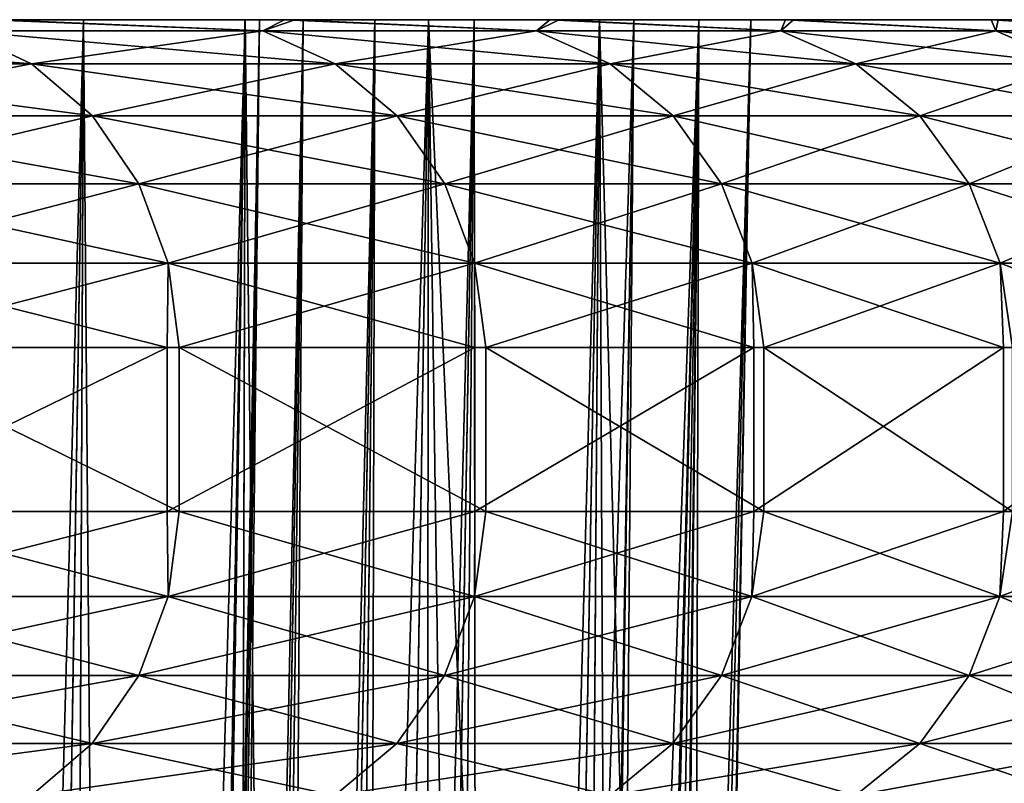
# Model space of a CAD drawing. Header units: millimetres. Extents: x -39.5 to 39.5, y -2 to 94.9.
# Tile 393 of 656: x 34.9 to 37.3, y 18.1 to 20. Entities that reach past the tile are written whole.
import ezdxf

# ---------------------------------------------------------------- set-up
doc = ezdxf.new("R2010")
doc.units = ezdxf.units.MM
doc.header["$LTSCALE"] = 65.185185
for name, color, linetype in [('181', 7, 'CONTINUOUS'), ('397', 7, 'CONTINUOUS'), ('398', 7, 'CONTINUOUS'), ('399', 7, 'CONTINUOUS'), ('400', 7, 'CONTINUOUS'), ('401', 7, 'CONTINUOUS'), ('451', 7, 'CONTINUOUS'), ('454', 7, 'CONTINUOUS'), ('456', 7, 'CONTINUOUS')]:
    doc.layers.add(name, color=color, linetype=linetype)

msp = doc.modelspace()

# ---------------------------------------------------------------- linework, layer by layer
at = {"layer": '181', "linetype": 'Continuous'}
for points in [[(34.8801, 20, 16.7643), (35.5979, 20, 15.1813), (24.1851, 20, 19.1101), (34.8801, 20, 16.7643)], [(24.1851, 20, 19.1101), (35.5979, 20, 15.1813), (34.2364, 20, 13.7644), (24.1851, 20, 19.1101)], [(35.5728, 20, -15.2399), (34.8525, 20, -16.8217), (28.6424, 20, -11.3899), (35.5728, 20, -15.2399)], [(34.2364, 20, -13.7644), (35.5728, 20, -15.2399), (28.6424, 20, -11.3899), (34.2364, 20, -13.7644)], [(37.2975, 20, -10.3238), (36.7956, 20, -11.9894), (34.0619, 20, -10.4965), (37.2975, 20, -10.3238)], [(34.0619, 20, -10.4965), (36.7956, 20, -11.9894), (34.0648, 20, -11.1615), (34.0619, 20, -10.4965)], [(34.1297, 20, -9.8321), (37.2975, 20, -10.3238), (34.0619, 20, -10.4965), (34.1297, 20, -9.8321)], [(34.0648, 20, 11.1615), (37.3144, 20, 10.2623), (34.0619, 20, 10.4965), (34.0648, 20, 11.1615)], [(34.0619, 20, 10.4965), (37.3144, 20, 10.2623), (34.1297, 20, 9.8321), (34.0619, 20, 10.4965)], [(34.0648, 20, -11.1615), (36.7956, 20, -11.9894), (34.1388, 20, -11.8234), (34.0648, 20, -11.1615)], [(34.1388, 20, 11.8234), (37.3144, 20, 10.2623), (34.0648, 20, 11.1615), (34.1388, 20, 11.8234)], [(34.2673, 20, -9.1819), (37.2975, 20, -10.3238), (34.1297, 20, -9.8321), (34.2673, 20, -9.1819)], [(37.3144, 20, 10.2623), (37.7369, 20, 8.5795), (34.1297, 20, 9.8321), (37.3144, 20, 10.2623)], [(34.1297, 20, 9.8321), (37.7369, 20, 8.5795), (34.2673, 20, 9.1819), (34.1297, 20, 9.8321)], [(34.1388, 20, -11.8234), (36.7956, 20, -11.9894), (34.282, 20, -12.4705), (34.1388, 20, -11.8234)], [(36.8153, 20, 11.9288), (37.3144, 20, 10.2623), (34.1388, 20, 11.8234), (36.8153, 20, 11.9288)], [(34.282, 20, 12.4705), (36.8153, 20, 11.9288), (34.1388, 20, 11.8234), (34.282, 20, 12.4705)], [(36.2201, 20, -13.6305), (35.5728, 20, -15.2399), (34.2364, 20, -13.7644), (36.2201, 20, -13.6305)], [(34.3671, 20, -13.4348), (36.2201, 20, -13.6305), (34.2364, 20, -13.7644), (34.3671, 20, -13.4348)], [(35.5979, 20, 15.1813), (36.2425, 20, 13.5708), (34.2364, 20, 13.7644), (35.5979, 20, 15.1813)], [(34.2364, 20, 13.7644), (36.2425, 20, 13.5708), (34.3671, 20, 13.4348), (34.2364, 20, 13.7644)], [(37.7228, 20, -8.6416), (37.2975, 20, -10.3238), (34.2673, 20, -9.1819), (37.7228, 20, -8.6416)], [(34.4732, 20, -8.5499), (37.7228, 20, -8.6416), (34.2673, 20, -9.1819), (34.4732, 20, -8.5499)], [(34.2673, 20, 9.1819), (37.7369, 20, 8.5795), (34.4732, 20, 8.5499), (34.2673, 20, 9.1819)], [(36.7956, 20, -11.9894), (36.2201, 20, -13.6305), (34.282, 20, -12.4705), (36.7956, 20, -11.9894)], [(34.282, 20, -12.4705), (36.2201, 20, -13.6305), (34.4946, 20, -13.104), (34.282, 20, -12.4705)], [(34.4946, 20, 13.104), (36.8153, 20, 11.9288), (34.282, 20, 12.4705), (34.4946, 20, 13.104)], [(34.4946, 20, -13.104), (36.2201, 20, -13.6305), (34.3671, 20, -13.4348), (34.4946, 20, -13.104)], [(36.2425, 20, 13.5708), (36.8153, 20, 11.9288), (34.3671, 20, 13.4348), (36.2425, 20, 13.5708)], [(34.3671, 20, 13.4348), (36.8153, 20, 11.9288), (34.4946, 20, 13.104), (34.3671, 20, 13.4348)], [(34.7467, 20, -7.9407), (37.7228, 20, -8.6416), (34.4732, 20, -8.5499), (34.7467, 20, -7.9407)], [(37.7369, 20, 8.5795), (38.0841, 20, 6.8759), (34.4732, 20, 8.5499), (37.7369, 20, 8.5795)], [(34.4732, 20, 8.5499), (38.0841, 20, 6.8759), (34.7467, 20, 7.9407), (34.4732, 20, 8.5499)], [(35.0818, 20, -7.3663), (37.7228, 20, -8.6416), (34.7467, 20, -7.9407), (35.0818, 20, -7.3663)], [(34.7467, 20, 7.9407), (38.0841, 20, 6.8759), (35.0818, 20, 7.3663), (34.7467, 20, 7.9407)], [(38.0727, 20, -6.9387), (37.7228, 20, -8.6416), (35.0818, 20, -7.3663), (38.0727, 20, -6.9387)], [(35.4767, 20, -6.83), (38.0727, 20, -6.9387), (35.0818, 20, -7.3663), (35.4767, 20, -6.83)], [(35.0818, 20, 7.3663), (38.0841, 20, 6.8759), (35.4767, 20, 6.83), (35.0818, 20, 7.3663)], [(35.5115, 20, 0.6637), (38.7, 20, -0.0318), (35.4761, 20), (35.5115, 20, 0.6637)], [(35.4761, 20), (38.7, 20, -0.0318), (35.5115, 20, -0.6637), (35.4761, 20)], [(35.9243, 20, -6.3412), (38.0727, 20, -6.9387), (35.4767, 20, -6.83), (35.9243, 20, -6.3412)], [(38.0841, 20, 6.8759), (38.3544, 20, 5.1602), (35.4767, 20, 6.83), (38.0841, 20, 6.8759)], [(35.4767, 20, 6.83), (38.3544, 20, 5.1602), (35.9243, 20, 6.3412), (35.4767, 20, 6.83)], [(38.7, 20, -0.0318), (38.6595, 20, -1.7663), (35.5115, 20, -0.6637), (38.7, 20, -0.0318)], [(35.5115, 20, -0.6637), (38.6595, 20, -1.7663), (35.6179, 20, -1.323), (35.5115, 20, -0.6637)], [(35.6179, 20, 1.323), (38.7, 20, -0.0318), (35.5115, 20, 0.6637), (35.6179, 20, 1.323)], [(35.6179, 20, -1.323), (38.6595, 20, -1.7663), (35.7929, 20, -1.9646), (35.6179, 20, -1.323)], [(38.6624, 20, 1.7027), (38.7, 20, -0.0318), (35.6179, 20, 1.323), (38.6624, 20, 1.7027)], [(35.7929, 20, 1.9646), (38.6624, 20, 1.7027), (35.6179, 20, 1.323), (35.7929, 20, 1.9646)], [(38.6595, 20, -1.7663), (38.5413, 20, -3.5001), (35.7929, 20, -1.9646), (38.6595, 20, -1.7663)], [(35.7929, 20, -1.9646), (38.5413, 20, -3.5001), (36.0356, 20, -2.5848), (35.7929, 20, -1.9646)], [(36.0356, 20, 2.5848), (38.6624, 20, 1.7027), (35.7929, 20, 1.9646), (36.0356, 20, 2.5848)], [(36.4252, 20, -5.8989), (38.0727, 20, -6.9387), (35.9243, 20, -6.3412), (36.4252, 20, -5.8989)], [(35.9243, 20, 6.3412), (38.3544, 20, 5.1602), (36.4252, 20, 5.8989), (35.9243, 20, 6.3412)], [(36.0356, 20, -2.5848), (38.5413, 20, -3.5001), (36.3415, 20, -3.1728), (36.0356, 20, -2.5848)], [(36.3415, 20, 3.1728), (38.6624, 20, 1.7027), (36.0356, 20, 2.5848), (36.3415, 20, 3.1728)], [(36.3415, 20, -3.1728), (38.5413, 20, -3.5001), (36.7108, 20, -3.7296), (36.3415, 20, -3.1728)], [(38.547, 20, 3.4366), (38.6624, 20, 1.7027), (36.3415, 20, 3.1728), (38.547, 20, 3.4366)], [(36.7108, 20, 3.7296), (38.547, 20, 3.4366), (36.3415, 20, 3.1728), (36.7108, 20, 3.7296)], [(38.3459, 20, -5.2233), (38.0727, 20, -6.9387), (36.4252, 20, -5.8989), (38.3459, 20, -5.2233)], [(36.5841, 20, -4.8164), (38.3459, 20, -5.2233), (36.4252, 20, -5.8989), (36.5841, 20, -4.8164)], [(36.4252, 20, 5.8989), (38.3544, 20, 5.1602), (36.5841, 20, 4.8164), (36.4252, 20, 5.8989)], [(36.7108, 20, -3.7296), (38.3459, 20, -5.2233), (36.5841, 20, -4.8164), (36.7108, 20, -3.7296)], [(38.3544, 20, 5.1602), (38.547, 20, 3.4366), (36.5841, 20, 4.8164), (38.3544, 20, 5.1602)], [(36.5841, 20, 4.8164), (38.547, 20, 3.4366), (36.7108, 20, 3.7296), (36.5841, 20, 4.8164)], [(38.5413, 20, -3.5001), (38.3459, 20, -5.2233), (36.7108, 20, -3.7296), (38.5413, 20, -3.5001)]]:
    msp.add_3dface(points, dxfattribs=at)
at = {"layer": '397', "linetype": 'Continuous'}
for points in [[(35.0818, 20, -7.3663), (34.7467, 20, -7.9407), (34.8201, 3.5284, -7.2411), (35.0818, 20, -7.3663)], [(35.0121, 3.5284, -6.9612), (35.0818, 20, -7.3663), (34.8201, 3.5284, -7.2411), (35.0121, 3.5284, -6.9612)], [(35.2178, 3.5284, -6.6926), (35.0818, 20, -7.3663), (35.0121, 3.5284, -6.9612), (35.2178, 3.5284, -6.6926)], [(35.4767, 20, -6.83), (35.0818, 20, -7.3663), (35.2178, 3.5284, -6.6926), (35.4767, 20, -6.83)], [(35.436, 3.5284, -6.4362), (35.4767, 20, -6.83), (35.2178, 3.5284, -6.6926), (35.436, 3.5284, -6.4362)], [(35.666, 3.5284, -6.1924), (35.4767, 20, -6.83), (35.436, 3.5284, -6.4362), (35.666, 3.5284, -6.1924)], [(35.9243, 20, -6.3412), (35.4767, 20, -6.83), (35.666, 3.5284, -6.1924), (35.9243, 20, -6.3412)], [(35.9072, 3.5284, -5.9616), (35.9243, 20, -6.3412), (35.666, 3.5284, -6.1924), (35.9072, 3.5284, -5.9616)], [(36.1588, 3.5284, -5.7444), (35.9243, 20, -6.3412), (35.9072, 3.5284, -5.9616), (36.1588, 3.5284, -5.7444)], [(36.4252, 20, -5.8989), (35.9243, 20, -6.3412), (36.2917, 11.7384, -5.821), (36.4252, 20, -5.8989)], [(36.2917, 11.7384, -5.821), (35.9243, 20, -6.3412), (36.1588, 3.5284, -5.7444), (36.2917, 11.7384, -5.821)]]:
    msp.add_3dface(points, dxfattribs=at)
at = {"layer": '398', "linetype": 'Continuous'}
for points in [[(36.4252, 20, -5.8989), (36.2917, 11.7384, -5.821), (36.1574, 3.0783, -5.7033), (36.4252, 20, -5.8989)], [(36.1583, 3.003, -5.6892), (36.4252, 20, -5.8989), (36.1574, 3.0783, -5.7033), (36.1583, 3.003, -5.6892)], [(36.1662, 2.6642, -5.6001), (36.4252, 20, -5.8989), (36.1583, 3.003, -5.6892), (36.1662, 2.6642, -5.6001)], [(36.2841, 2.6642, -4.7769), (36.4252, 20, -5.8989), (36.1662, 2.6642, -5.6001), (36.2841, 2.6642, -4.7769)], [(36.5841, 20, -4.8164), (36.4252, 20, -5.8989), (36.2841, 2.6642, -4.7769), (36.5841, 20, -4.8164)], [(36.3833, 2.6642, -3.9512), (36.5841, 20, -4.8164), (36.2841, 2.6642, -4.7769), (36.3833, 2.6642, -3.9512)], [(36.3986, 3.0022, -3.8633), (36.5841, 20, -4.8164), (36.3833, 2.6642, -3.9512), (36.3986, 3.0022, -3.8633)], [(36.4011, 3.0685, -3.8509), (36.5841, 20, -4.8164), (36.3986, 3.0022, -3.8633), (36.4011, 3.0685, -3.8509)], [(36.4135, 3.5284, -3.81), (36.5841, 20, -4.8164), (36.4011, 3.0685, -3.8509), (36.4135, 3.5284, -3.81)], [(36.5841, 20, -4.8164), (36.4135, 3.5284, -3.81), (36.5617, 11.7384, -3.7703), (36.5841, 20, -4.8164)], [(36.7108, 20, -3.7296), (36.5841, 20, -4.8164), (36.5617, 11.7384, -3.7703), (36.7108, 20, -3.7296)]]:
    msp.add_3dface(points, dxfattribs=at)
at = {"layer": '399', "linetype": 'Continuous'}
for points in [[(35.1976, 3.5284, 0.3437), (35.4761, 20), (35.1886, 3.5284, 0.0014), (35.1976, 3.5284, 0.3437)], [(35.1886, 3.5284, 0.0014), (35.4761, 20), (35.1975, 3.5284, -0.341), (35.1886, 3.5284, 0.0014)], [(35.4761, 20), (35.5115, 20, -0.6637), (35.1975, 3.5284, -0.341), (35.4761, 20)], [(35.1975, 3.5284, -0.341), (35.5115, 20, -0.6637), (35.2243, 3.5284, -0.6822), (35.1975, 3.5284, -0.341)], [(35.2245, 3.5284, 0.6848), (35.4761, 20), (35.1976, 3.5284, 0.3437), (35.2245, 3.5284, 0.6848)], [(35.2243, 3.5284, -0.6822), (35.5115, 20, -0.6637), (35.2689, 3.5284, -1.0214), (35.2243, 3.5284, -0.6822)], [(35.5115, 20, 0.6637), (35.4761, 20), (35.2245, 3.5284, 0.6848), (35.5115, 20, 0.6637)], [(35.2693, 3.5284, 1.024), (35.5115, 20, 0.6637), (35.2245, 3.5284, 0.6848), (35.2693, 3.5284, 1.024)], [(35.5115, 20, -0.6637), (35.6179, 20, -1.323), (35.2689, 3.5284, -1.0214), (35.5115, 20, -0.6637)], [(35.2689, 3.5284, -1.0214), (35.6179, 20, -1.323), (35.3311, 3.5284, -1.3576), (35.2689, 3.5284, -1.0214)], [(35.3316, 3.5284, 1.36), (35.5115, 20, 0.6637), (35.2693, 3.5284, 1.024), (35.3316, 3.5284, 1.36)], [(35.3311, 3.5284, -1.3576), (35.6179, 20, -1.323), (35.4106, 3.5284, -1.6893), (35.3311, 3.5284, -1.3576)], [(35.6179, 20, 1.323), (35.5115, 20, 0.6637), (35.3316, 3.5284, 1.36), (35.6179, 20, 1.323)], [(35.4112, 3.5284, 1.6916), (35.6179, 20, 1.323), (35.3316, 3.5284, 1.36), (35.4112, 3.5284, 1.6916)], [(35.6179, 20, -1.323), (35.7929, 20, -1.9646), (35.4106, 3.5284, -1.6893), (35.6179, 20, -1.323)], [(35.4106, 3.5284, -1.6893), (35.7929, 20, -1.9646), (35.5071, 3.5284, -2.0157), (35.4106, 3.5284, -1.6893)], [(35.5077, 3.5284, 2.0177), (35.6179, 20, 1.323), (35.4112, 3.5284, 1.6916), (35.5077, 3.5284, 2.0177)], [(35.5071, 3.5284, -2.0157), (35.7929, 20, -1.9646), (35.6202, 3.5284, -2.336), (35.5071, 3.5284, -2.0157)], [(35.7929, 20, 1.9646), (35.6179, 20, 1.323), (35.5077, 3.5284, 2.0177), (35.7929, 20, 1.9646)], [(35.6208, 3.5284, 2.3378), (35.7929, 20, 1.9646), (35.5077, 3.5284, 2.0177), (35.6208, 3.5284, 2.3378)], [(35.7929, 20, -1.9646), (36.0356, 20, -2.5848), (35.6202, 3.5284, -2.336), (35.7929, 20, -1.9646)], [(35.6202, 3.5284, -2.336), (36.0356, 20, -2.5848), (35.7493, 3.5284, -2.649), (35.6202, 3.5284, -2.336)], [(35.7499, 3.5284, 2.6505), (35.7929, 20, 1.9646), (35.6208, 3.5284, 2.3378), (35.7499, 3.5284, 2.6505)], [(35.7493, 3.5284, -2.649), (36.0356, 20, -2.5848), (35.8938, 3.5284, -2.9535), (35.7493, 3.5284, -2.649)], [(36.0356, 20, 2.5848), (35.7929, 20, 1.9646), (35.7499, 3.5284, 2.6505), (36.0356, 20, 2.5848)], [(35.8943, 3.5284, 2.9546), (36.0356, 20, 2.5848), (35.7499, 3.5284, 2.6505), (35.8943, 3.5284, 2.9546)], [(36.0356, 20, -2.5848), (36.3415, 20, -3.1728), (35.8938, 3.5284, -2.9535), (36.0356, 20, -2.5848)], [(35.8938, 3.5284, -2.9535), (36.3415, 20, -3.1728), (36.053, 3.5284, -3.2489), (35.8938, 3.5284, -2.9535)], [(36.0534, 3.5284, 3.2496), (36.0356, 20, 2.5848), (35.8943, 3.5284, 2.9546), (36.0534, 3.5284, 3.2496)], [(36.3415, 20, 3.1728), (36.0356, 20, 2.5848), (36.0534, 3.5284, 3.2496), (36.3415, 20, 3.1728)], [(36.053, 3.5284, -3.2489), (36.3415, 20, -3.1728), (36.2264, 3.5284, -3.5346), (36.053, 3.5284, -3.2489)], [(36.2267, 3.5284, 3.535), (36.3415, 20, 3.1728), (36.0534, 3.5284, 3.2496), (36.2267, 3.5284, 3.535)], [(36.3415, 20, -3.1728), (36.7108, 20, -3.7296), (36.2264, 3.5284, -3.5346), (36.3415, 20, -3.1728)], [(36.7108, 20, -3.7296), (36.5617, 11.7384, -3.7703), (36.2264, 3.5284, -3.5346), (36.7108, 20, -3.7296)], [(36.4135, 3.5284, 3.81), (36.3415, 20, 3.1728), (36.2267, 3.5284, 3.535), (36.4135, 3.5284, 3.81)], [(36.7108, 20, 3.7296), (36.3415, 20, 3.1728), (36.5617, 11.7384, 3.7703), (36.7108, 20, 3.7296)], [(36.5617, 11.7384, 3.7703), (36.3415, 20, 3.1728), (36.4135, 3.5284, 3.81), (36.5617, 11.7384, 3.7703)]]:
    msp.add_3dface(points, dxfattribs=at)
at = {"layer": '400', "linetype": 'Continuous'}
for points in [[(36.1588, 3.5284, 5.7444), (36.5841, 20, 4.8164), (36.1574, 3.0685, 5.7016), (36.1588, 3.5284, 5.7444)], [(36.1574, 3.0685, 5.7016), (36.5841, 20, 4.8164), (36.1583, 3.0022, 5.689), (36.1574, 3.0685, 5.7016)], [(36.1583, 3.0022, 5.689), (36.5841, 20, 4.8164), (36.1662, 2.6642, 5.6001), (36.1583, 3.0022, 5.689)], [(36.2917, 11.7384, 5.821), (36.5841, 20, 4.8164), (36.1588, 3.5284, 5.7444), (36.2917, 11.7384, 5.821)], [(36.1662, 2.6642, 5.6001), (36.5841, 20, 4.8164), (36.2841, 2.6642, 4.7769), (36.1662, 2.6642, 5.6001)], [(36.5841, 20, 4.8164), (36.7108, 20, 3.7296), (36.2841, 2.6642, 4.7769), (36.5841, 20, 4.8164)], [(36.2841, 2.6642, 4.7769), (36.7108, 20, 3.7296), (36.3833, 2.6642, 3.9512), (36.2841, 2.6642, 4.7769)], [(36.4252, 20, 5.8989), (36.5841, 20, 4.8164), (36.2917, 11.7384, 5.821), (36.4252, 20, 5.8989)], [(36.3833, 2.6642, 3.9512), (36.7108, 20, 3.7296), (36.3987, 3.003, 3.8631), (36.3833, 2.6642, 3.9512)], [(36.3987, 3.003, 3.8631), (36.7108, 20, 3.7296), (36.4015, 3.0783, 3.8492), (36.3987, 3.003, 3.8631)], [(36.7108, 20, 3.7296), (36.5617, 11.7384, 3.7703), (36.4015, 3.0783, 3.8492), (36.7108, 20, 3.7296)]]:
    msp.add_3dface(points, dxfattribs=at)
at = {"layer": '401', "linetype": 'Continuous'}
for points in [[(34.7467, 20, 7.9407), (35.0818, 20, 7.3663), (34.6413, 3.5284, 7.5332), (34.7467, 20, 7.9407)], [(34.6413, 3.5284, 7.5332), (35.0818, 20, 7.3663), (34.8189, 3.5284, 7.2429), (34.6413, 3.5284, 7.5332)], [(34.8189, 3.5284, 7.2429), (35.0818, 20, 7.3663), (35.0111, 3.5284, 6.9628), (34.8189, 3.5284, 7.2429)], [(35.0818, 20, 7.3663), (35.4767, 20, 6.83), (35.0111, 3.5284, 6.9628), (35.0818, 20, 7.3663)], [(35.0111, 3.5284, 6.9628), (35.4767, 20, 6.83), (35.2168, 3.5284, 6.6938), (35.0111, 3.5284, 6.9628)], [(35.2168, 3.5284, 6.6938), (35.4767, 20, 6.83), (35.4351, 3.5284, 6.4371), (35.2168, 3.5284, 6.6938)], [(35.4767, 20, 6.83), (35.9243, 20, 6.3412), (35.4351, 3.5284, 6.4371), (35.4767, 20, 6.83)], [(35.4351, 3.5284, 6.4371), (35.9243, 20, 6.3412), (35.6654, 3.5284, 6.193), (35.4351, 3.5284, 6.4371)], [(35.6654, 3.5284, 6.193), (35.9243, 20, 6.3412), (35.9069, 3.5284, 5.9619), (35.6654, 3.5284, 6.193)], [(35.9243, 20, 6.3412), (36.4252, 20, 5.8989), (35.9069, 3.5284, 5.9619), (35.9243, 20, 6.3412)], [(36.4252, 20, 5.8989), (36.2917, 11.7384, 5.821), (35.9069, 3.5284, 5.9619), (36.4252, 20, 5.8989)]]:
    msp.add_3dface(points, dxfattribs=at)
at = {"layer": '451', "linetype": 'Continuous'}
for points in [[(35.2861, 18.8, -17.7522), (34.4665, 18.8, -19.2953), (35.2861, 19.2, -17.7522), (35.2861, 18.8, -17.7522)], [(35.2861, 19.2, -17.7522), (34.4665, 18.8, -19.2953), (34.4665, 19.2, -19.2953), (35.2861, 19.2, -17.7522)], [(34.4984, 18.8, 19.2382), (35.3155, 18.8, 17.6937), (34.4984, 19.2, 19.2382), (34.4984, 18.8, 19.2382)], [(34.4984, 19.2, 19.2382), (35.3155, 18.8, 17.6937), (35.3155, 19.2, 17.6937), (34.4984, 19.2, 19.2382)], [(36.0375, 18.8, -16.1725), (35.2861, 18.8, -17.7522), (36.0375, 19.2, -16.1725), (36.0375, 18.8, -16.1725)], [(36.0375, 19.2, -16.1725), (35.2861, 18.8, -17.7522), (35.2861, 19.2, -17.7522), (36.0375, 19.2, -16.1725)], [(35.3155, 18.8, 17.6937), (36.0643, 18.8, 16.1126), (35.3155, 19.2, 17.6937), (35.3155, 18.8, 17.6937)], [(35.3155, 19.2, 17.6937), (36.0643, 18.8, 16.1126), (36.0643, 19.2, 16.1126), (35.3155, 19.2, 17.6937)], [(36.7185, 18.8, -14.5602), (36.0375, 18.8, -16.1725), (36.7185, 19.2, -14.5602), (36.7185, 18.8, -14.5602)], [(36.7185, 19.2, -14.5602), (36.0375, 18.8, -16.1725), (36.0375, 19.2, -16.1725), (36.7185, 19.2, -14.5602)], [(36.0643, 18.8, 16.1126), (36.7427, 18.8, 14.4992), (36.0643, 19.2, 16.1126), (36.0643, 18.8, 16.1126)], [(36.0643, 19.2, 16.1126), (36.7427, 18.8, 14.4992), (36.7427, 19.2, 14.4992), (36.0643, 19.2, 16.1126)], [(37.3277, 18.8, -12.9186), (36.7185, 18.8, -14.5602), (37.3277, 19.2, -12.9186), (37.3277, 18.8, -12.9186)], [(37.3277, 19.2, -12.9186), (36.7185, 18.8, -14.5602), (36.7185, 19.2, -14.5602), (37.3277, 19.2, -12.9186)], [(36.7427, 18.8, 14.4992), (37.3492, 18.8, 12.8565), (36.7427, 19.2, 14.4992), (36.7427, 18.8, 14.4992)], [(36.7427, 19.2, 14.4992), (37.3492, 18.8, 12.8565), (37.3492, 19.2, 12.8565), (36.7427, 19.2, 14.4992)], [(37.8638, 18.8, -11.2508), (37.3277, 18.8, -12.9186), (37.8638, 19.2, -11.2508), (37.8638, 18.8, -11.2508)], [(37.8638, 19.2, -11.2508), (37.3277, 18.8, -12.9186), (37.3277, 19.2, -12.9186), (37.8638, 19.2, -11.2508)]]:
    msp.add_3dface(points, dxfattribs=at)
at = {"layer": '454', "linetype": 'Continuous'}
for points in [[(34.4665, 18.8, -19.2953), (35.2861, 18.8, -17.7522), (34.4718, 18.5929, -19.23), (34.4665, 18.8, -19.2953)], [(35.2861, 18.8, -17.7522), (35.2886, 18.5929, -17.6864), (34.4718, 18.5929, -19.23), (35.2861, 18.8, -17.7522)], [(34.4984, 18.8, 19.2382), (34.4718, 18.5929, 19.23), (35.2886, 18.5929, 17.6864), (34.4984, 18.8, 19.2382)], [(35.3155, 18.8, 17.6937), (34.4984, 18.8, 19.2382), (35.2886, 18.5929, 17.6864), (35.3155, 18.8, 17.6937)], [(35.2861, 18.8, -17.7522), (36.0375, 18.8, -16.1725), (35.2886, 18.5929, -17.6864), (35.2861, 18.8, -17.7522)], [(36.0375, 18.8, -16.1725), (36.0364, 18.5929, -16.1082), (35.2886, 18.5929, -17.6864), (36.0375, 18.8, -16.1725)], [(35.3155, 18.8, 17.6937), (35.2886, 18.5929, 17.6864), (36.0364, 18.5929, 16.1082), (35.3155, 18.8, 17.6937)], [(36.0643, 18.8, 16.1126), (35.3155, 18.8, 17.6937), (36.0364, 18.5929, 16.1082), (36.0643, 18.8, 16.1126)], [(36.0375, 18.8, -16.1725), (36.7185, 18.8, -14.5602), (36.0364, 18.5929, -16.1082), (36.0375, 18.8, -16.1725)], [(36.7185, 18.8, -14.5602), (36.7137, 18.5929, -14.4984), (36.0364, 18.5929, -16.1082), (36.7185, 18.8, -14.5602)], [(36.0643, 18.8, 16.1126), (36.0364, 18.5929, 16.1082), (36.7137, 18.5929, 14.4984), (36.0643, 18.8, 16.1126)], [(36.7427, 18.8, 14.4992), (36.0643, 18.8, 16.1126), (36.7137, 18.5929, 14.4984), (36.7427, 18.8, 14.4992)], [(36.7185, 18.8, -14.5602), (37.3277, 18.8, -12.9186), (36.7137, 18.5929, -14.4984), (36.7185, 18.8, -14.5602)], [(37.3277, 18.8, -12.9186), (37.319, 18.5929, -12.8602), (36.7137, 18.5929, -14.4984), (37.3277, 18.8, -12.9186)], [(36.7427, 18.8, 14.4992), (36.7137, 18.5929, 14.4984), (37.319, 18.5929, 12.8602), (36.7427, 18.8, 14.4992)], [(37.3492, 18.8, 12.8565), (36.7427, 18.8, 14.4992), (37.319, 18.5929, 12.8602), (37.3492, 18.8, 12.8565)], [(37.3277, 18.8, -12.9186), (37.8638, 18.8, -11.2508), (37.319, 18.5929, -12.8602), (37.3277, 18.8, -12.9186)], [(37.8638, 18.8, -11.2508), (37.8514, 18.5929, -11.1969), (37.319, 18.5929, -12.8602), (37.8638, 18.8, -11.2508)], [(37.3492, 18.8, 12.8565), (37.319, 18.5929, 12.8602), (37.8514, 18.5929, 11.1969), (37.3492, 18.8, 12.8565)], [(34.4019, 18.3998, 19.1911), (35.2171, 18.3998, 17.6506), (34.4718, 18.5929, 19.23), (34.4019, 18.3998, 19.1911)], [(35.2171, 18.3998, -17.6506), (34.4019, 18.3998, -19.1911), (35.2886, 18.5929, -17.6864), (35.2171, 18.3998, -17.6506)], [(35.2886, 18.5929, -17.6864), (34.4019, 18.3998, -19.1911), (34.4718, 18.5929, -19.23), (35.2886, 18.5929, -17.6864)], [(34.4718, 18.5929, 19.23), (35.2171, 18.3998, 17.6506), (35.2886, 18.5929, 17.6864), (34.4718, 18.5929, 19.23)], [(35.2171, 18.3998, 17.6506), (35.9634, 18.3998, 16.0755), (35.2886, 18.5929, 17.6864), (35.2171, 18.3998, 17.6506)], [(35.9634, 18.3998, -16.0755), (35.2171, 18.3998, -17.6506), (36.0364, 18.5929, -16.1082), (35.9634, 18.3998, -16.0755)], [(36.0364, 18.5929, -16.1082), (35.2171, 18.3998, -17.6506), (35.2886, 18.5929, -17.6864), (36.0364, 18.5929, -16.1082)], [(35.2886, 18.5929, 17.6864), (35.9634, 18.3998, 16.0755), (36.0364, 18.5929, 16.1082), (35.2886, 18.5929, 17.6864)], [(35.9634, 18.3998, 16.0755), (36.6392, 18.3998, 14.469), (36.0364, 18.5929, 16.1082), (35.9634, 18.3998, 16.0755)], [(36.6392, 18.3998, -14.469), (35.9634, 18.3998, -16.0755), (36.7137, 18.5929, -14.4984), (36.6392, 18.3998, -14.469)], [(36.7137, 18.5929, -14.4984), (35.9634, 18.3998, -16.0755), (36.0364, 18.5929, -16.1082), (36.7137, 18.5929, -14.4984)], [(36.0364, 18.5929, 16.1082), (36.6392, 18.3998, 14.469), (36.7137, 18.5929, 14.4984), (36.0364, 18.5929, 16.1082)], [(36.6392, 18.3998, 14.469), (37.2434, 18.3998, 12.8342), (36.7137, 18.5929, 14.4984), (36.6392, 18.3998, 14.469)], [(37.2434, 18.3998, -12.8342), (36.6392, 18.3998, -14.469), (37.319, 18.5929, -12.8602), (37.2434, 18.3998, -12.8342)], [(37.319, 18.5929, -12.8602), (36.6392, 18.3998, -14.469), (36.7137, 18.5929, -14.4984), (37.319, 18.5929, -12.8602)], [(36.7137, 18.5929, 14.4984), (37.2434, 18.3998, 12.8342), (37.319, 18.5929, 12.8602), (36.7137, 18.5929, 14.4984)], [(37.2434, 18.3998, 12.8342), (37.7746, 18.3998, 11.1742), (37.319, 18.5929, 12.8602), (37.2434, 18.3998, 12.8342)], [(37.7746, 18.3998, -11.1742), (37.2434, 18.3998, -12.8342), (37.8514, 18.5929, -11.1969), (37.7746, 18.3998, -11.1742)], [(37.8514, 18.5929, -11.1969), (37.2434, 18.3998, -12.8342), (37.319, 18.5929, -12.8602), (37.8514, 18.5929, -11.1969)], [(37.319, 18.5929, 12.8602), (37.7746, 18.3998, 11.1742), (37.8514, 18.5929, 11.1969), (37.319, 18.5929, 12.8602)], [(34.2907, 18.234, 19.129), (35.1033, 18.234, 17.5935), (34.4019, 18.3998, 19.1911), (34.2907, 18.234, 19.129)], [(35.1033, 18.234, -17.5935), (34.2907, 18.234, -19.129), (35.2171, 18.3998, -17.6506), (35.1033, 18.234, -17.5935)], [(35.2171, 18.3998, -17.6506), (34.2907, 18.234, -19.129), (34.4019, 18.3998, -19.1911), (35.2171, 18.3998, -17.6506)], [(34.4019, 18.3998, 19.1911), (35.1033, 18.234, 17.5935), (35.2171, 18.3998, 17.6506), (34.4019, 18.3998, 19.1911)], [(35.1033, 18.234, 17.5935), (35.8471, 18.234, 16.0236), (35.2171, 18.3998, 17.6506), (35.1033, 18.234, 17.5935)], [(35.8471, 18.234, -16.0236), (35.1033, 18.234, -17.5935), (35.9634, 18.3998, -16.0755), (35.8471, 18.234, -16.0236)], [(35.9634, 18.3998, -16.0755), (35.1033, 18.234, -17.5935), (35.2171, 18.3998, -17.6506), (35.9634, 18.3998, -16.0755)], [(35.2171, 18.3998, 17.6506), (35.8471, 18.234, 16.0236), (35.9634, 18.3998, 16.0755), (35.2171, 18.3998, 17.6506)], [(35.8471, 18.234, 16.0236), (36.5208, 18.234, 14.4222), (35.9634, 18.3998, 16.0755), (35.8471, 18.234, 16.0236)], [(36.5208, 18.234, -14.4222), (35.8471, 18.234, -16.0236), (36.6392, 18.3998, -14.469), (36.5208, 18.234, -14.4222)], [(36.6392, 18.3998, -14.469), (35.8471, 18.234, -16.0236), (35.9634, 18.3998, -16.0755), (36.6392, 18.3998, -14.469)], [(35.9634, 18.3998, 16.0755), (36.5208, 18.234, 14.4222), (36.6392, 18.3998, 14.469), (35.9634, 18.3998, 16.0755)], [(36.5208, 18.234, 14.4222), (37.123, 18.234, 12.7927), (36.6392, 18.3998, 14.469), (36.5208, 18.234, 14.4222)], [(37.123, 18.234, -12.7927), (36.5208, 18.234, -14.4222), (37.2434, 18.3998, -12.8342), (37.123, 18.234, -12.7927)], [(37.2434, 18.3998, -12.8342), (36.5208, 18.234, -14.4222), (36.6392, 18.3998, -14.469), (37.2434, 18.3998, -12.8342)], [(36.6392, 18.3998, 14.469), (37.123, 18.234, 12.7927), (37.2434, 18.3998, 12.8342), (36.6392, 18.3998, 14.469)], [(37.123, 18.234, 12.7927), (37.6525, 18.234, 11.1381), (37.2434, 18.3998, 12.8342), (37.123, 18.234, 12.7927)], [(37.6525, 18.234, -11.1381), (37.123, 18.234, -12.7927), (37.7746, 18.3998, -11.1742), (37.6525, 18.234, -11.1381)], [(37.7746, 18.3998, -11.1742), (37.123, 18.234, -12.7927), (37.2434, 18.3998, -12.8342), (37.7746, 18.3998, -11.1742)], [(37.2434, 18.3998, 12.8342), (37.6525, 18.234, 11.1381), (37.7746, 18.3998, 11.1742), (37.2434, 18.3998, 12.8342)], [(34.1458, 18.1069, 19.0482), (34.9549, 18.1069, 17.5192), (34.2907, 18.234, 19.129), (34.1458, 18.1069, 19.0482)], [(34.9549, 18.1069, -17.5192), (34.1458, 18.1069, -19.0482), (35.1033, 18.234, -17.5935), (34.9549, 18.1069, -17.5192)], [(35.1033, 18.234, -17.5935), (34.1458, 18.1069, -19.0482), (34.2907, 18.234, -19.129), (35.1033, 18.234, -17.5935)], [(34.2907, 18.234, 19.129), (34.9549, 18.1069, 17.5192), (35.1033, 18.234, 17.5935), (34.2907, 18.234, 19.129)], [(34.9549, 18.1069, 17.5192), (35.6956, 18.1069, 15.9558), (35.1033, 18.234, 17.5935), (34.9549, 18.1069, 17.5192)], [(35.6956, 18.1069, -15.9558), (34.9549, 18.1069, -17.5192), (35.8471, 18.234, -16.0236), (35.6956, 18.1069, -15.9558)], [(35.8471, 18.234, -16.0236), (34.9549, 18.1069, -17.5192), (35.1033, 18.234, -17.5935), (35.8471, 18.234, -16.0236)], [(35.1033, 18.234, 17.5935), (35.6956, 18.1069, 15.9558), (35.8471, 18.234, 16.0236), (35.1033, 18.234, 17.5935)], [(35.6956, 18.1069, 15.9558), (36.3665, 18.1069, 14.3613), (35.8471, 18.234, 16.0236), (35.6956, 18.1069, 15.9558)], [(36.3665, 18.1069, -14.3613), (35.6956, 18.1069, -15.9558), (36.5208, 18.234, -14.4222), (36.3665, 18.1069, -14.3613)], [(36.5208, 18.234, -14.4222), (35.6956, 18.1069, -15.9558), (35.8471, 18.234, -16.0236), (36.5208, 18.234, -14.4222)], [(35.8471, 18.234, 16.0236), (36.3665, 18.1069, 14.3613), (36.5208, 18.234, 14.4222), (35.8471, 18.234, 16.0236)], [(36.3665, 18.1069, 14.3613), (36.9661, 18.1069, 12.7386), (36.5208, 18.234, 14.4222), (36.3665, 18.1069, 14.3613)], [(36.9661, 18.1069, -12.7386), (36.3665, 18.1069, -14.3613), (37.123, 18.234, -12.7927), (36.9661, 18.1069, -12.7386)], [(37.123, 18.234, -12.7927), (36.3665, 18.1069, -14.3613), (36.5208, 18.234, -14.4222), (37.123, 18.234, -12.7927)], [(36.5208, 18.234, 14.4222), (36.9661, 18.1069, 12.7386), (37.123, 18.234, 12.7927), (36.5208, 18.234, 14.4222)], [(36.9661, 18.1069, 12.7386), (37.4934, 18.1069, 11.091), (37.123, 18.234, 12.7927), (36.9661, 18.1069, 12.7386)], [(37.4934, 18.1069, -11.091), (36.9661, 18.1069, -12.7386), (37.6525, 18.234, -11.1381), (37.4934, 18.1069, -11.091)], [(37.6525, 18.234, -11.1381), (36.9661, 18.1069, -12.7386), (37.123, 18.234, -12.7927), (37.6525, 18.234, -11.1381)], [(37.123, 18.234, 12.7927), (37.4934, 18.1069, 11.091), (37.6525, 18.234, 11.1381), (37.123, 18.234, 12.7927)]]:
    msp.add_3dface(points, dxfattribs=at)
at = {"layer": '456', "linetype": 'Continuous'}
for points in [[(34.7829, 19.9727, -17.433), (34.8525, 20, -16.8217), (35.52, 19.9727, -15.8773), (34.7829, 19.9727, -17.433)], [(35.52, 19.9727, 15.8773), (34.8801, 20, 16.7643), (34.7829, 19.9727, 17.433), (35.52, 19.9727, 15.8773)], [(34.8525, 20, -16.8217), (35.5728, 20, -15.2399), (35.52, 19.9727, -15.8773), (34.8525, 20, -16.8217)], [(35.5979, 20, 15.1813), (34.8801, 20, 16.7643), (35.52, 19.9727, 15.8773), (35.5979, 20, 15.1813)], [(35.52, 19.9727, -15.8773), (35.5728, 20, -15.2399), (36.1875, 19.9727, -14.2906), (35.52, 19.9727, -15.8773)], [(36.1875, 19.9727, 14.2906), (35.5979, 20, 15.1813), (35.52, 19.9727, 15.8773), (36.1875, 19.9727, 14.2906)], [(35.5728, 20, -15.2399), (36.2201, 20, -13.6305), (36.1875, 19.9727, -14.2906), (35.5728, 20, -15.2399)], [(36.2425, 20, 13.5708), (35.5979, 20, 15.1813), (36.1875, 19.9727, 14.2906), (36.2425, 20, 13.5708)], [(36.1875, 19.9727, -14.2906), (36.2201, 20, -13.6305), (36.7842, 19.9727, -12.6759), (36.1875, 19.9727, -14.2906)], [(36.7842, 19.9727, 12.6759), (36.2425, 20, 13.5708), (36.1875, 19.9727, 14.2906), (36.7842, 19.9727, 12.6759)], [(36.2201, 20, -13.6305), (36.7956, 20, -11.9894), (36.7842, 19.9727, -12.6759), (36.2201, 20, -13.6305)], [(36.8153, 20, 11.9288), (36.2425, 20, 13.5708), (36.7842, 19.9727, 12.6759), (36.8153, 20, 11.9288)], [(36.7842, 19.9727, -12.6759), (36.7956, 20, -11.9894), (37.3089, 19.9727, -11.0364), (36.7842, 19.9727, -12.6759)], [(37.3089, 19.9727, 11.0364), (36.8153, 20, 11.9288), (36.7842, 19.9727, 12.6759), (37.3089, 19.9727, 11.0364)], [(36.7956, 20, -11.9894), (37.2975, 20, -10.3238), (37.3089, 19.9727, -11.0364), (36.7956, 20, -11.9894)], [(37.3144, 20, 10.2623), (36.8153, 20, 11.9288), (37.3089, 19.9727, 11.0364), (37.3144, 20, 10.2623)], [(37.2975, 20, -10.3238), (37.7228, 20, -8.6416), (37.7606, 19.9727, -9.3753), (37.2975, 20, -10.3238)], [(37.3089, 19.9727, -11.0364), (37.2975, 20, -10.3238), (37.7606, 19.9727, -9.3753), (37.3089, 19.9727, -11.0364)], [(37.7606, 19.9727, 9.3753), (37.3144, 20, 10.2623), (37.3089, 19.9727, 11.0364), (37.7606, 19.9727, 9.3753)], [(37.7369, 20, 8.5795), (37.3144, 20, 10.2623), (37.7606, 19.9727, 9.3753), (37.7369, 20, 8.5795)], [(34.7829, 19.9727, 17.433), (33.9777, 19.9727, 18.9545), (34.9556, 19.8927, 17.5195), (34.7829, 19.9727, 17.433)], [(34.9556, 19.8927, 17.5195), (33.9777, 19.9727, 18.9545), (34.1464, 19.8927, 19.0485), (34.9556, 19.8927, 17.5195)], [(34.1464, 19.8927, -19.0485), (34.7829, 19.9727, -17.433), (34.9556, 19.8927, -17.5195), (34.1464, 19.8927, -19.0485)], [(34.7829, 19.9727, -17.433), (35.52, 19.9727, -15.8773), (34.9556, 19.8927, -17.5195), (34.7829, 19.9727, -17.433)], [(35.52, 19.9727, 15.8773), (34.7829, 19.9727, 17.433), (35.6963, 19.8927, 15.9561), (35.52, 19.9727, 15.8773)], [(35.6963, 19.8927, 15.9561), (34.7829, 19.9727, 17.433), (34.9556, 19.8927, 17.5195), (35.6963, 19.8927, 15.9561)], [(34.9556, 19.8927, -17.5195), (35.52, 19.9727, -15.8773), (35.6963, 19.8927, -15.9561), (34.9556, 19.8927, -17.5195)], [(35.52, 19.9727, -15.8773), (36.1875, 19.9727, -14.2906), (35.6963, 19.8927, -15.9561), (35.52, 19.9727, -15.8773)], [(36.1875, 19.9727, 14.2906), (35.52, 19.9727, 15.8773), (36.3672, 19.8927, 14.3616), (36.1875, 19.9727, 14.2906)], [(36.3672, 19.8927, 14.3616), (35.52, 19.9727, 15.8773), (35.6963, 19.8927, 15.9561), (36.3672, 19.8927, 14.3616)], [(35.6963, 19.8927, -15.9561), (36.1875, 19.9727, -14.2906), (36.3672, 19.8927, -14.3616), (35.6963, 19.8927, -15.9561)], [(36.1875, 19.9727, -14.2906), (36.7842, 19.9727, -12.6759), (36.3672, 19.8927, -14.3616), (36.1875, 19.9727, -14.2906)], [(36.7842, 19.9727, 12.6759), (36.1875, 19.9727, 14.2906), (36.9668, 19.8927, 12.7389), (36.7842, 19.9727, 12.6759)], [(36.9668, 19.8927, 12.7389), (36.1875, 19.9727, 14.2906), (36.3672, 19.8927, 14.3616), (36.9668, 19.8927, 12.7389)], [(36.3672, 19.8927, -14.3616), (36.7842, 19.9727, -12.6759), (36.9668, 19.8927, -12.7389), (36.3672, 19.8927, -14.3616)], [(36.7842, 19.9727, -12.6759), (37.3089, 19.9727, -11.0364), (36.9668, 19.8927, -12.7389), (36.7842, 19.9727, -12.6759)], [(37.3089, 19.9727, 11.0364), (36.7842, 19.9727, 12.6759), (37.4941, 19.8927, 11.0912), (37.3089, 19.9727, 11.0364)], [(37.4941, 19.8927, 11.0912), (36.7842, 19.9727, 12.6759), (36.9668, 19.8927, 12.7389), (37.4941, 19.8927, 11.0912)], [(36.9668, 19.8927, -12.7389), (37.3089, 19.9727, -11.0364), (37.4941, 19.8927, -11.0912), (36.9668, 19.8927, -12.7389)], [(37.3089, 19.9727, -11.0364), (37.7606, 19.9727, -9.3753), (37.4941, 19.8927, -11.0912), (37.3089, 19.9727, -11.0364)], [(37.7606, 19.9727, 9.3753), (37.3089, 19.9727, 11.0364), (37.948, 19.8927, 9.4219), (37.7606, 19.9727, 9.3753)], [(37.948, 19.8927, 9.4219), (37.3089, 19.9727, 11.0364), (37.4941, 19.8927, 11.0912), (37.948, 19.8927, 9.4219)], [(34.1464, 19.8927, -19.0485), (34.9556, 19.8927, -17.5195), (34.2912, 19.7654, -19.1293), (34.1464, 19.8927, -19.0485)], [(34.9556, 19.8927, 17.5195), (34.1464, 19.8927, 19.0485), (35.1038, 19.7654, 17.5938), (34.9556, 19.8927, 17.5195)], [(35.1038, 19.7654, 17.5938), (34.1464, 19.8927, 19.0485), (34.2912, 19.7654, 19.1293), (35.1038, 19.7654, 17.5938)], [(34.2912, 19.7654, -19.1293), (34.9556, 19.8927, -17.5195), (35.1038, 19.7654, -17.5938), (34.2912, 19.7654, -19.1293)], [(34.9556, 19.8927, -17.5195), (35.6963, 19.8927, -15.9561), (35.1038, 19.7654, -17.5938), (34.9556, 19.8927, -17.5195)], [(35.6963, 19.8927, 15.9561), (34.9556, 19.8927, 17.5195), (35.8477, 19.7654, 16.0238), (35.6963, 19.8927, 15.9561)], [(35.8477, 19.7654, 16.0238), (34.9556, 19.8927, 17.5195), (35.1038, 19.7654, 17.5938), (35.8477, 19.7654, 16.0238)], [(35.1038, 19.7654, -17.5938), (35.6963, 19.8927, -15.9561), (35.8477, 19.7654, -16.0238), (35.1038, 19.7654, -17.5938)], [(35.6963, 19.8927, -15.9561), (36.3672, 19.8927, -14.3616), (35.8477, 19.7654, -16.0238), (35.6963, 19.8927, -15.9561)], [(36.3672, 19.8927, 14.3616), (35.6963, 19.8927, 15.9561), (36.5214, 19.7654, 14.4225), (36.3672, 19.8927, 14.3616)], [(36.5214, 19.7654, 14.4225), (35.6963, 19.8927, 15.9561), (35.8477, 19.7654, 16.0238), (36.5214, 19.7654, 14.4225)], [(35.8477, 19.7654, -16.0238), (36.3672, 19.8927, -14.3616), (36.5214, 19.7654, -14.4225), (35.8477, 19.7654, -16.0238)], [(36.3672, 19.8927, -14.3616), (36.9668, 19.8927, -12.7389), (36.5214, 19.7654, -14.4225), (36.3672, 19.8927, -14.3616)], [(36.9668, 19.8927, 12.7389), (36.3672, 19.8927, 14.3616), (37.1236, 19.7654, 12.7929), (36.9668, 19.8927, 12.7389)], [(37.1236, 19.7654, 12.7929), (36.3672, 19.8927, 14.3616), (36.5214, 19.7654, 14.4225), (37.1236, 19.7654, 12.7929)], [(36.5214, 19.7654, -14.4225), (36.9668, 19.8927, -12.7389), (37.1236, 19.7654, -12.7929), (36.5214, 19.7654, -14.4225)], [(36.9668, 19.8927, -12.7389), (37.4941, 19.8927, -11.0912), (37.1236, 19.7654, -12.7929), (36.9668, 19.8927, -12.7389)], [(37.4941, 19.8927, 11.0912), (36.9668, 19.8927, 12.7389), (37.6531, 19.7654, 11.1383), (37.4941, 19.8927, 11.0912)], [(37.6531, 19.7654, 11.1383), (36.9668, 19.8927, 12.7389), (37.1236, 19.7654, 12.7929), (37.6531, 19.7654, 11.1383)], [(37.1236, 19.7654, -12.7929), (37.4941, 19.8927, -11.0912), (37.6531, 19.7654, -11.1383), (37.1236, 19.7654, -12.7929)], [(34.2912, 19.7654, -19.1293), (35.1038, 19.7654, -17.5938), (34.4022, 19.5995, -19.1913), (34.2912, 19.7654, -19.1293)], [(35.1038, 19.7654, 17.5938), (34.2912, 19.7654, 19.1293), (35.2175, 19.5995, 17.6508), (35.1038, 19.7654, 17.5938)], [(35.2175, 19.5995, 17.6508), (34.2912, 19.7654, 19.1293), (34.4022, 19.5995, 19.1913), (35.2175, 19.5995, 17.6508)], [(34.4022, 19.5995, -19.1913), (35.1038, 19.7654, -17.5938), (35.2175, 19.5995, -17.6508), (34.4022, 19.5995, -19.1913)], [(35.1038, 19.7654, -17.5938), (35.8477, 19.7654, -16.0238), (35.2175, 19.5995, -17.6508), (35.1038, 19.7654, -17.5938)], [(35.8477, 19.7654, 16.0238), (35.1038, 19.7654, 17.5938), (35.9637, 19.5995, 16.0757), (35.8477, 19.7654, 16.0238)], [(35.9637, 19.5995, 16.0757), (35.1038, 19.7654, 17.5938), (35.2175, 19.5995, 17.6508), (35.9637, 19.5995, 16.0757)], [(35.2175, 19.5995, -17.6508), (35.8477, 19.7654, -16.0238), (35.9637, 19.5995, -16.0757), (35.2175, 19.5995, -17.6508)], [(35.8477, 19.7654, -16.0238), (36.5214, 19.7654, -14.4225), (35.9637, 19.5995, -16.0757), (35.8477, 19.7654, -16.0238)], [(36.5214, 19.7654, 14.4225), (35.8477, 19.7654, 16.0238), (36.6396, 19.5995, 14.4692), (36.5214, 19.7654, 14.4225)], [(36.6396, 19.5995, 14.4692), (35.8477, 19.7654, 16.0238), (35.9637, 19.5995, 16.0757), (36.6396, 19.5995, 14.4692)], [(35.9637, 19.5995, -16.0757), (36.5214, 19.7654, -14.4225), (36.6396, 19.5995, -14.4692), (35.9637, 19.5995, -16.0757)], [(36.5214, 19.7654, -14.4225), (37.1236, 19.7654, -12.7929), (36.6396, 19.5995, -14.4692), (36.5214, 19.7654, -14.4225)], [(37.1236, 19.7654, 12.7929), (36.5214, 19.7654, 14.4225), (37.2438, 19.5995, 12.8343), (37.1236, 19.7654, 12.7929)], [(37.2438, 19.5995, 12.8343), (36.5214, 19.7654, 14.4225), (36.6396, 19.5995, 14.4692), (37.2438, 19.5995, 12.8343)], [(36.6396, 19.5995, -14.4692), (37.1236, 19.7654, -12.7929), (37.2438, 19.5995, -12.8343), (36.6396, 19.5995, -14.4692)], [(37.1236, 19.7654, -12.7929), (37.6531, 19.7654, -11.1383), (37.2438, 19.5995, -12.8343), (37.1236, 19.7654, -12.7929)], [(37.6531, 19.7654, 11.1383), (37.1236, 19.7654, 12.7929), (37.775, 19.5995, 11.1743), (37.6531, 19.7654, 11.1383)], [(37.775, 19.5995, 11.1743), (37.1236, 19.7654, 12.7929), (37.2438, 19.5995, 12.8343), (37.775, 19.5995, 11.1743)], [(37.2438, 19.5995, -12.8343), (37.6531, 19.7654, -11.1383), (37.775, 19.5995, -11.1743), (37.2438, 19.5995, -12.8343)], [(34.4022, 19.5995, -19.1913), (35.2175, 19.5995, -17.6508), (34.472, 19.4062, -19.2302), (34.4022, 19.5995, -19.1913)], [(35.2175, 19.5995, 17.6508), (34.4022, 19.5995, 19.1913), (35.2888, 19.4062, 17.6865), (35.2175, 19.5995, 17.6508)], [(35.2888, 19.4062, 17.6865), (34.4022, 19.5995, 19.1913), (34.472, 19.4062, 19.2302), (35.2888, 19.4062, 17.6865)], [(34.472, 19.4062, -19.2302), (35.2175, 19.5995, -17.6508), (35.2888, 19.4062, -17.6865), (34.472, 19.4062, -19.2302)], [(35.2175, 19.5995, -17.6508), (35.9637, 19.5995, -16.0757), (35.2888, 19.4062, -17.6865), (35.2175, 19.5995, -17.6508)], [(35.9637, 19.5995, 16.0757), (35.2175, 19.5995, 17.6508), (36.0366, 19.4062, 16.1083), (35.9637, 19.5995, 16.0757)], [(36.0366, 19.4062, 16.1083), (35.2175, 19.5995, 17.6508), (35.2888, 19.4062, 17.6865), (36.0366, 19.4062, 16.1083)], [(35.2888, 19.4062, -17.6865), (35.9637, 19.5995, -16.0757), (36.0366, 19.4062, -16.1083), (35.2888, 19.4062, -17.6865)], [(35.9637, 19.5995, -16.0757), (36.6396, 19.5995, -14.4692), (36.0366, 19.4062, -16.1083), (35.9637, 19.5995, -16.0757)], [(36.6396, 19.5995, 14.4692), (35.9637, 19.5995, 16.0757), (36.7139, 19.4062, 14.4985), (36.6396, 19.5995, 14.4692)], [(36.7139, 19.4062, 14.4985), (35.9637, 19.5995, 16.0757), (36.0366, 19.4062, 16.1083), (36.7139, 19.4062, 14.4985)], [(36.0366, 19.4062, -16.1083), (36.6396, 19.5995, -14.4692), (36.7139, 19.4062, -14.4985), (36.0366, 19.4062, -16.1083)], [(36.6396, 19.5995, -14.4692), (37.2438, 19.5995, -12.8343), (36.7139, 19.4062, -14.4985), (36.6396, 19.5995, -14.4692)], [(37.2438, 19.5995, 12.8343), (36.6396, 19.5995, 14.4692), (37.3193, 19.4062, 12.8603), (37.2438, 19.5995, 12.8343)], [(37.3193, 19.4062, 12.8603), (36.6396, 19.5995, 14.4692), (36.7139, 19.4062, 14.4985), (37.3193, 19.4062, 12.8603)], [(36.7139, 19.4062, -14.4985), (37.2438, 19.5995, -12.8343), (37.3193, 19.4062, -12.8603), (36.7139, 19.4062, -14.4985)], [(37.2438, 19.5995, -12.8343), (37.775, 19.5995, -11.1743), (37.3193, 19.4062, -12.8603), (37.2438, 19.5995, -12.8343)], [(37.775, 19.5995, 11.1743), (37.2438, 19.5995, 12.8343), (37.8516, 19.4062, 11.197), (37.775, 19.5995, 11.1743)], [(37.8516, 19.4062, 11.197), (37.2438, 19.5995, 12.8343), (37.3193, 19.4062, 12.8603), (37.8516, 19.4062, 11.197)], [(37.3193, 19.4062, -12.8603), (37.775, 19.5995, -11.1743), (37.8516, 19.4062, -11.197), (37.3193, 19.4062, -12.8603)], [(35.2861, 19.2, -17.7522), (34.4665, 19.2, -19.2953), (34.472, 19.4062, -19.2302), (35.2861, 19.2, -17.7522)], [(34.4984, 19.2, 19.2382), (35.2888, 19.4062, 17.6865), (34.472, 19.4062, 19.2302), (34.4984, 19.2, 19.2382)], [(35.2861, 19.2, -17.7522), (34.472, 19.4062, -19.2302), (35.2888, 19.4062, -17.6865), (35.2861, 19.2, -17.7522)], [(34.4984, 19.2, 19.2382), (35.3155, 19.2, 17.6937), (35.2888, 19.4062, 17.6865), (34.4984, 19.2, 19.2382)], [(36.0375, 19.2, -16.1725), (35.2861, 19.2, -17.7522), (35.2888, 19.4062, -17.6865), (36.0375, 19.2, -16.1725)], [(35.3155, 19.2, 17.6937), (36.0366, 19.4062, 16.1083), (35.2888, 19.4062, 17.6865), (35.3155, 19.2, 17.6937)], [(36.0375, 19.2, -16.1725), (35.2888, 19.4062, -17.6865), (36.0366, 19.4062, -16.1083), (36.0375, 19.2, -16.1725)], [(35.3155, 19.2, 17.6937), (36.0643, 19.2, 16.1126), (36.0366, 19.4062, 16.1083), (35.3155, 19.2, 17.6937)], [(36.0643, 19.2, 16.1126), (36.7139, 19.4062, 14.4985), (36.0366, 19.4062, 16.1083), (36.0643, 19.2, 16.1126)], [(36.7185, 19.2, -14.5602), (36.0375, 19.2, -16.1725), (36.0366, 19.4062, -16.1083), (36.7185, 19.2, -14.5602)], [(36.7185, 19.2, -14.5602), (36.0366, 19.4062, -16.1083), (36.7139, 19.4062, -14.4985), (36.7185, 19.2, -14.5602)], [(36.0643, 19.2, 16.1126), (36.7427, 19.2, 14.4992), (36.7139, 19.4062, 14.4985), (36.0643, 19.2, 16.1126)], [(36.7427, 19.2, 14.4992), (37.3193, 19.4062, 12.8603), (36.7139, 19.4062, 14.4985), (36.7427, 19.2, 14.4992)], [(37.3277, 19.2, -12.9186), (36.7185, 19.2, -14.5602), (36.7139, 19.4062, -14.4985), (37.3277, 19.2, -12.9186)], [(37.3277, 19.2, -12.9186), (36.7139, 19.4062, -14.4985), (37.3193, 19.4062, -12.8603), (37.3277, 19.2, -12.9186)], [(36.7427, 19.2, 14.4992), (37.3492, 19.2, 12.8565), (37.3193, 19.4062, 12.8603), (36.7427, 19.2, 14.4992)], [(37.3492, 19.2, 12.8565), (37.8516, 19.4062, 11.197), (37.3193, 19.4062, 12.8603), (37.3492, 19.2, 12.8565)], [(37.8638, 19.2, -11.2508), (37.3277, 19.2, -12.9186), (37.3193, 19.4062, -12.8603), (37.8638, 19.2, -11.2508)], [(37.8638, 19.2, -11.2508), (37.3193, 19.4062, -12.8603), (37.8516, 19.4062, -11.197), (37.8638, 19.2, -11.2508)]]:
    msp.add_3dface(points, dxfattribs=at)

doc.saveas('drawing.dxf')
